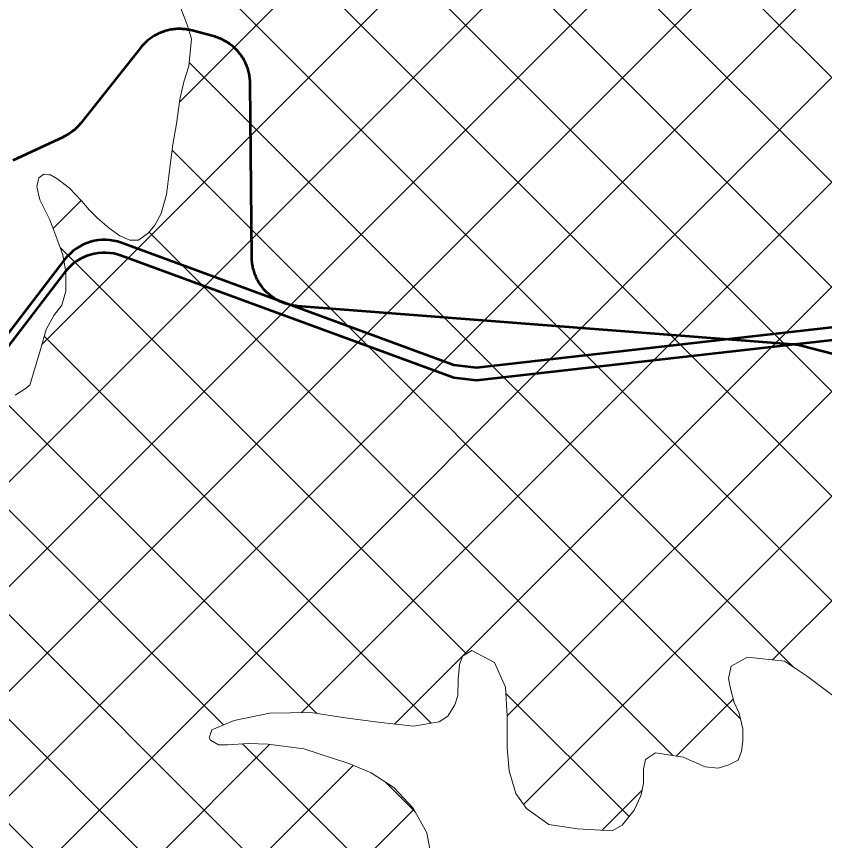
# Model space of a CAD drawing. Extents: x -1643653 to 4543381, y 1624270 to 13878484.
# Drawn here: x 690721 to 692359, y 8944322 to 8945993 of the extents above; entities that cross this region are included whole.
import ezdxf

# ---------------------------------------------------------------- set-up
doc = ezdxf.new("R2010")
doc.units = 0
doc.header["$LTSCALE"] = 200
for name, color, linetype, lineweight in [('1', 7, 'Continuous', 13), ('27', 7, 'Continuous', 53), ('28', 7, 'Continuous', 53), ('29', 7, 'Continuous', 13), ('60', 7, 'Continuous', 53)]:
    doc.layers.add(name, color=color, linetype=linetype, lineweight=lineweight)

msp = doc.modelspace()

# ---------------------------------------------------------------- linework, layer by layer
at = {"layer": '1', "lineweight": 25}
msp.add_spline([(814781, 9009175.5), (814787.2, 9009173.4), (814796.9, 9009173.4), (814799.4, 9009172.4), (814805.1, 9009174.5), (814805.6, 9009176.5), (814811.7, 9009179.5), (814811.7, 9009179.5), (814801.5, 9009181), (814790.7, 9009181.5), (814784.1, 9009183.1), (814777.4, 9009185.1), (814778.4, 9009175.5)], degree=3, dxfattribs=at)
at = {"layer": '27'}
for points in [[(691031.7, 8945965.9), (691029, 8945965.4), (691026.2, 8945964.7), (691023.5, 8945964), (691020.8, 8945963.2), (691018.1, 8945962.2), (691015.4, 8945961.3), (691012.8, 8945960.2), (691010.2, 8945959.1), (691007.6, 8945957.9), (691005.1, 8945956.7), (691002.6, 8945955.3), (691000.1, 8945953.9), (690997.7, 8945952.5), (690995.4, 8945950.9), (690993, 8945949.3), (690990.8, 8945947.6), (690988.5, 8945945.9), (690986.3, 8945944.1), (690984.2, 8945942.2), (690982.1, 8945940.3), (690980.1, 8945938.4), (690978.1, 8945936.3), (690976.2, 8945934.2), (690974.4, 8945932.1), (690972.7, 8945930.1), (690851.1, 8945777.1), (690849.3, 8945774.9), (690847.4, 8945772.7), (690845.5, 8945770.6), (690843.6, 8945768.6), (690841.5, 8945766.6), (690839.5, 8945764.7), (690837.3, 8945762.9), (690835.1, 8945761.1), (690832.9, 8945759.3), (690830.6, 8945757.7), (690828.3, 8945756.1), (690825.9, 8945754.5), (690823.5, 8945753.1), (690821, 8945751.7), (690818.5, 8945750.3), (690816, 8945749.1), (690815.2, 8945748.7), (690712.9, 8945700.8)], [(691031.7, 8945965.9), (691029, 8945965.4), (691026.2, 8945964.7), (691023.5, 8945964), (691020.8, 8945963.2), (691018.1, 8945962.2), (691015.4, 8945961.3), (691012.8, 8945960.2), (691010.2, 8945959.1), (691007.6, 8945957.9), (691005.1, 8945956.7), (691002.6, 8945955.3), (691000.1, 8945953.9), (690997.7, 8945952.5), (690995.4, 8945950.9), (690993, 8945949.3), (690990.8, 8945947.6), (690988.5, 8945945.9), (690986.3, 8945944.1), (690984.2, 8945942.2), (690982.1, 8945940.3), (690980.1, 8945938.4), (690978.1, 8945936.3), (690976.2, 8945934.2), (690974.4, 8945932.1), (690972.7, 8945930.1), (690851.1, 8945777.1), (690849.3, 8945774.9), (690847.4, 8945772.7), (690845.5, 8945770.6), (690843.6, 8945768.6), (690841.5, 8945766.6), (690839.5, 8945764.7), (690837.3, 8945762.9), (690835.1, 8945761.1), (690832.9, 8945759.3), (690830.6, 8945757.7), (690828.3, 8945756.1), (690825.9, 8945754.5), (690823.5, 8945753.1), (690821, 8945751.7), (690818.5, 8945750.3), (690816, 8945749.1), (690815.2, 8945748.7), (690712.9, 8945700.8)], [(691242.4, 8945422.4), (691240.1, 8945424), (691237.8, 8945425.7), (691235.6, 8945427.4), (691233.4, 8945429.2), (691231.2, 8945431.1), (691229.1, 8945433), (691227.1, 8945435), (691225.1, 8945437), (691223.2, 8945439.1), (691221.4, 8945441.2), (691219.6, 8945443.4), (691217.8, 8945445.6), (691216.2, 8945447.9), (691214.6, 8945450.2), (691213, 8945452.6), (691211.6, 8945455), (691210.2, 8945457.5), (691208.8, 8945460), (691207.6, 8945462.5), (691206.4, 8945465.1), (691205.3, 8945467.7), (691204.2, 8945470.3), (691203.3, 8945473), (691202.4, 8945475.7), (691201.6, 8945478.4), (691200.8, 8945481.1), (691200.2, 8945483.8), (691199.6, 8945486.6), (691199.1, 8945489.4), (691198.7, 8945492.2), (691198.3, 8945495), (691198.1, 8945497.8), (691197.9, 8945500.6), (691197.8, 8945503.5), (691197.8, 8945504.8), (691194.6, 8945857.2), (691194.5, 8945860), (691194.3, 8945862.9), (691194.1, 8945865.7), (691193.8, 8945868.5), (691193.4, 8945871.3), (691193, 8945874.1), (691192.4, 8945876.9), (691191.8, 8945879.6), (691191.1, 8945882.4), (691190.3, 8945885.1), (691189.5, 8945887.8), (691188.5, 8945890.4), (691187.5, 8945893.1), (691186.5, 8945895.7), (691185.3, 8945898.3), (691184.1, 8945900.8), (691182.8, 8945903.3), (691181.4, 8945905.8), (691180, 8945908.3), (691178.5, 8945910.7), (691176.9, 8945913), (691175.3, 8945915.3), (691173.6, 8945917.6), (691171.8, 8945919.8), (691170, 8945921.9), (691168.1, 8945924.1), (691166.2, 8945926.1), (691164.2, 8945928.1), (691162.1, 8945930.1), (691160, 8945931.9), (691157.8, 8945933.8), (691155.6, 8945935.5), (691153.3, 8945937.2), (691151, 8945938.8), (691148.7, 8945940.4), (691146.3, 8945941.9), (691143.8, 8945943.3), (691141.3, 8945944.7), (691138.8, 8945946), (691136.3, 8945947.2), (691133.7, 8945948.3), (691131.1, 8945949.4), (691128.4, 8945950.4), (691125.8, 8945951.3), (691123.1, 8945952.2), (691120.3, 8945952.9), (691120.1, 8945953), (691076.6, 8945964.5), (691073.8, 8945965.2), (691071.1, 8945965.8), (691068.3, 8945966.3), (691065.5, 8945966.8), (691062.7, 8945967.1), (691059.9, 8945967.4), (691057, 8945967.6), (691054.2, 8945967.8), (691051.4, 8945967.8), (691048.6, 8945967.8), (691045.7, 8945967.7), (691042.9, 8945967.5), (691040.1, 8945967.2), (691037.3, 8945966.9), (691034.5, 8945966.5), (691031.7, 8945965.9)], [(691242.4, 8945422.4), (691240.1, 8945424), (691237.8, 8945425.7), (691235.6, 8945427.4), (691233.4, 8945429.2), (691231.2, 8945431.1), (691229.1, 8945433), (691227.1, 8945435), (691225.1, 8945437), (691223.2, 8945439.1), (691221.4, 8945441.2), (691219.6, 8945443.4), (691217.8, 8945445.6), (691216.2, 8945447.9), (691214.6, 8945450.2), (691213, 8945452.6), (691211.6, 8945455), (691210.2, 8945457.5), (691208.8, 8945460), (691207.6, 8945462.5), (691206.4, 8945465.1), (691205.3, 8945467.7), (691204.2, 8945470.3), (691203.3, 8945473), (691202.4, 8945475.7), (691201.6, 8945478.4), (691200.8, 8945481.1), (691200.2, 8945483.8), (691199.6, 8945486.6), (691199.1, 8945489.4), (691198.7, 8945492.2), (691198.3, 8945495), (691198.1, 8945497.8), (691197.9, 8945500.6), (691197.8, 8945503.5), (691197.8, 8945504.8), (691194.6, 8945857.2), (691194.5, 8945860), (691194.3, 8945862.9), (691194.1, 8945865.7), (691193.8, 8945868.5), (691193.4, 8945871.3), (691193, 8945874.1), (691192.4, 8945876.9), (691191.8, 8945879.6), (691191.1, 8945882.4), (691190.3, 8945885.1), (691189.5, 8945887.8), (691188.5, 8945890.4), (691187.5, 8945893.1), (691186.5, 8945895.7), (691185.3, 8945898.3), (691184.1, 8945900.8), (691182.8, 8945903.3), (691181.4, 8945905.8), (691180, 8945908.3), (691178.5, 8945910.7), (691176.9, 8945913), (691175.3, 8945915.3), (691173.6, 8945917.6), (691171.8, 8945919.8), (691170, 8945921.9), (691168.1, 8945924.1), (691166.2, 8945926.1), (691164.2, 8945928.1), (691162.1, 8945930.1), (691160, 8945931.9), (691157.8, 8945933.8), (691155.6, 8945935.5), (691153.3, 8945937.2), (691151, 8945938.8), (691148.7, 8945940.4), (691146.3, 8945941.9), (691143.8, 8945943.3), (691141.3, 8945944.7), (691138.8, 8945946), (691136.3, 8945947.2), (691133.7, 8945948.3), (691131.1, 8945949.4), (691128.4, 8945950.4), (691125.8, 8945951.3), (691123.1, 8945952.2), (691120.3, 8945952.9), (691120.1, 8945953), (691076.6, 8945964.5), (691073.8, 8945965.2), (691071.1, 8945965.8), (691068.3, 8945966.3), (691065.5, 8945966.8), (691062.7, 8945967.1), (691059.9, 8945967.4), (691057, 8945967.6), (691054.2, 8945967.8), (691051.4, 8945967.8), (691048.6, 8945967.8), (691045.7, 8945967.7), (691042.9, 8945967.5), (691040.1, 8945967.2), (691037.3, 8945966.9), (691034.5, 8945966.5), (691031.7, 8945965.9)], [(692831.1, 8945191.5), (692312.2, 8945325.3), (692309.5, 8945326), (692306.7, 8945326.6), (692303.9, 8945327.1), (692301.1, 8945327.5), (692298.3, 8945327.9), (692295.5, 8945328.1), (692295, 8945328.2), (691290, 8945406), (691287.2, 8945406.3), (691284.4, 8945406.6), (691281.6, 8945407.1), (691278.8, 8945407.6), (691276.1, 8945408.1), (691273.3, 8945408.8), (691270.6, 8945409.5), (691267.8, 8945410.3), (691265.2, 8945411.2), (691262.5, 8945412.2), (691259.9, 8945413.2), (691257.3, 8945414.3), (691254.7, 8945415.5), (691252.2, 8945416.7), (691249.7, 8945418.1), (691247.2, 8945419.4), (691244.8, 8945420.9), (691242.4, 8945422.4)], [(692831.1, 8945191.5), (692312.2, 8945325.3), (692309.5, 8945326), (692306.7, 8945326.6), (692303.9, 8945327.1), (692301.1, 8945327.5), (692298.3, 8945327.9), (692295.5, 8945328.1), (692295, 8945328.2), (691290, 8945406), (691287.2, 8945406.3), (691284.4, 8945406.6), (691281.6, 8945407.1), (691278.8, 8945407.6), (691276.1, 8945408.1), (691273.3, 8945408.8), (691270.6, 8945409.5), (691267.8, 8945410.3), (691265.2, 8945411.2), (691262.5, 8945412.2), (691259.9, 8945413.2), (691257.3, 8945414.3), (691254.7, 8945415.5), (691252.2, 8945416.7), (691249.7, 8945418.1), (691247.2, 8945419.4), (691244.8, 8945420.9), (691242.4, 8945422.4)]]:
    msp.add_lwpolyline(points, dxfattribs=at)
at = {"layer": '28'}
for points in [[(693943, 8948175.6), (694304, 8946892.4), (694295.7, 8946817.8), (694107.8, 8946470.5), (694107.1, 8946472.3), (693588.3, 8945542.6), (693511.6, 8945491.6), (691653.3, 8945280.8), (691607.3, 8945286.3), (690933.6, 8945534.1)], [(693943, 8948175.6), (694304, 8946892.4), (694295.7, 8946817.8), (694107.8, 8946470.5), (694107.1, 8946472.3), (693588.3, 8945542.6), (693511.6, 8945491.6), (691653.3, 8945280.8), (691607.3, 8945286.3), (690933.6, 8945534.1)], [(693943, 8948149.5), (694304, 8946866.3), (694295.7, 8946791.6), (694107.8, 8946444.4), (694107.1, 8946446.2), (693588.3, 8945516.4), (693511.6, 8945465.4), (691653.3, 8945254.7), (691607.3, 8945260.2), (690933.6, 8945508)], [(690818.8, 8945500.8), (690602.8, 8945219.6), (690559, 8945186.9), (690004.4, 8944973.8)], [(690818.8, 8945500.8), (690602.8, 8945219.6), (690559, 8945186.9), (690004.4, 8944973.8)], [(690818.8, 8945474.7), (690602.8, 8945193.4), (690559, 8945160.7), (690004.4, 8944947.6)]]:
    msp.add_lwpolyline(points, dxfattribs=at)
for centre in [(690898.1, 8945441.4), (690898.1, 8945441.4), (690898.1, 8945415.2)]:
    msp.add_ellipse(centre, major_axis=(-93.3, -35.9), ratio=0.987074, start_param=3.986658, end_param=5.267225, dxfattribs=at)
at = {"layer": '29'}
for p, q in [((690087.5, 8944219.4), (693656.4, 8947788.3)), ((690172.6, 8944092.3), (693829.6, 8947749.3)), ((690268.4, 8943976), (693983.3, 8947690.9)), ((690557.6, 8944053.1), (694093.3, 8947588.7)), ((691051.3, 8945819.5), (692663.1, 8947431.3)), ((690772.2, 8945328.3), (692744.2, 8947300.4)), ((692253.6, 8944688.4), (694854, 8947288.8)), ((691748.6, 8944395.6), (694622.8, 8947269.7)), ((691487.4, 8944558.6), (694130.9, 8947202.1)), ((691716, 8944575.1), (694311.7, 8947170.7)), ((690045.4, 8944389.4), (692811.6, 8947155.6)), ((694017.3, 8944225.8), (691203.7, 8947039.4)), ((694232.1, 8943798.8), (691064.8, 8946966.1)), ((694316.5, 8943502.3), (690864.4, 8946954.4)), ((691298.3, 8944581.7), (693633.1, 8946916.5)), ((694219.8, 8943386.9), (690740.8, 8946865.9)), ((692812.3, 8944582.3), (690568.5, 8946826)), ((692673.8, 8944508.6), (691026.7, 8946155.7)), ((692297.1, 8944673.2), (691070.7, 8945899.5)), ((692188.5, 8944569.6), (691036.2, 8945721.9)), ((690794.8, 8945563.1), (690851.8, 8945620)), ((692051.4, 8944494.6), (690989.9, 8945556.1)), ((691633, 8944700.9), (690809, 8945524.8)), ((691561.4, 8944560.3), (690776.9, 8945344.8)), ((691329.6, 8944580), (690693.2, 8945216.4)), ((691140.5, 8944557), (690520.8, 8945176.6)), ((692008, 8943265.2), (690133.1, 8945140.1)), ((692065.8, 8943419.5), (690414.3, 8945071.1)), ((691967.1, 8943094), (690069.4, 8944991.6)), ((691962.9, 8944370.9), (691713.2, 8944620.6)), ((692058.6, 8944493.4), (692174.1, 8944608.9)), ((690600.1, 8943883.4), (691233.8, 8944517.1)), ((692135.9, 8943561.6), (691179.2, 8944518.2)), ((690641.9, 8943713.1), (691403.6, 8944474.8)), ((691528.8, 8944380.8), (691468.6, 8944441)), ((691908.3, 8944343.1), (691989.5, 8944424.2)), ((690840, 8943699.1), (691526.3, 8944385.3))]:
    msp.add_line(p, q, dxfattribs=at)
at = {"layer": '29', "lineweight": 53}
for p, q in [((691607.3, 8945286.3), (690933.6, 8945534.1)), ((690818.8, 8945500.8), (690602.8, 8945219.6)), ((693511.6, 8945491.6), (691653.3, 8945280.8))]:
    msp.add_line(p, q, dxfattribs=at)
at = {"layer": '29'}
for points in [[(690718.1, 8945225.6), (690735.9, 8945237), (690747.4, 8945245.8), (690769.2, 8945318.1), (690780.8, 8945358.7), (690796.2, 8945386.6), (690812.8, 8945408.1), (690820.5, 8945436), (690820.7, 8945475.3), (690814.5, 8945509.7), (690804.4, 8945537.6), (690788.1, 8945580.9), (690768, 8945621.6), (690761.7, 8945648.3), (690765.6, 8945666.1), (690775.8, 8945673.6), (690786, 8945672.3), (690789.8, 8945672.3), (690802.4, 8945664.6), (690827.7, 8945645.5), (690853, 8945618.7), (690868.2, 8945600.9), (690884.6, 8945584.3), (690908.7, 8945563.9), (690930.2, 8945548.5), (690950.5, 8945539.6), (690968.3, 8945539.5), (690988.6, 8945554.7), (691001.4, 8945569.8), (691014.2, 8945593.9), (691024.5, 8945632), (691029.8, 8945670), (691037.6, 8945733.5), (691045.4, 8945775.4), (691052, 8945824.9), (691059.7, 8945860.4), (691070, 8945892.1), (691075.3, 8945947.9), (691066.6, 8945975.9), (691051.5, 8946015.3)], [(692379, 8944614.3), (692324.6, 8944655.2), (692277.8, 8944685.8), (692202.9, 8944693.8), (692169.8, 8944676.1), (692164.6, 8944650.8), (692168.3, 8944630.4), (692175.8, 8944602.4), (692185.9, 8944580.8), (692193.4, 8944549), (692193.3, 8944523.7), (692190.7, 8944503.3), (692184.2, 8944485.6), (692165.1, 8944475.5), (692143.5, 8944469.2), (692116.9, 8944471.9), (692072.5, 8944491.1), (692016.7, 8944500.2), (691996.3, 8944486.4), (691992.4, 8944467.3), (691992.3, 8944438.1), (691987.1, 8944412.8), (691973, 8944383.6), (691948.8, 8944353.2), (691928.4, 8944341.9), (691858.6, 8944346), (691800.2, 8944355.1), (691754.6, 8944387), (691733.2, 8944417.6), (691719.4, 8944463.4), (691715.8, 8944510.4), (691716, 8944575.1), (691712.5, 8944633.6), (691689.8, 8944683.2), (691644.2, 8944707.5), (691625.1, 8944696.2), (691618.7, 8944678.4), (691616, 8944649.2), (691615.9, 8944616.2)], [(691615.9, 8944616.2), (691609.5, 8944597.2), (691595.4, 8944574.4), (691577.6, 8944563), (691525.5, 8944554.3), (691454.4, 8944562.2), (691387.1, 8944571.4), (691317.3, 8944581.9), (691233.5, 8944580.9), (691162.3, 8944566), (691116.5, 8944547.1), (691111.4, 8944530.7), (691113.9, 8944525.6), (691130.4, 8944516.6), (691148.2, 8944516.5), (691191.3, 8944518.9), (691230.7, 8944517.5), (691303.1, 8944508.3), (691394.4, 8944478.7), (691440, 8944459.4), (691485.6, 8944430.1), (691524.8, 8944388), (691552.5, 8944338.3), (691563.7, 8944279.9)]]:
    msp.add_lwpolyline(points, dxfattribs=at)
at = {"layer": '29', "lineweight": 53}
msp.add_ellipse((690898.1, 8945441.4), major_axis=(-93.3, -35.9), ratio=0.987074, start_param=3.986658, end_param=5.267225, dxfattribs=at)
at = {"layer": '60'}
for points in [[(691031.7, 8945965.9), (691029, 8945965.4), (691026.2, 8945964.7), (691023.5, 8945964), (691020.8, 8945963.2), (691018.1, 8945962.2), (691015.4, 8945961.3), (691012.8, 8945960.2), (691010.2, 8945959.1), (691007.6, 8945957.9), (691005.1, 8945956.7), (691002.6, 8945955.3), (691000.1, 8945953.9), (690997.7, 8945952.5), (690995.4, 8945950.9), (690993, 8945949.3), (690990.8, 8945947.6), (690988.5, 8945945.9), (690986.3, 8945944.1), (690984.2, 8945942.2), (690982.1, 8945940.3), (690980.1, 8945938.4), (690978.1, 8945936.3), (690976.2, 8945934.2), (690974.4, 8945932.1), (690972.7, 8945930.1), (690851.1, 8945777.1), (690849.3, 8945774.9), (690847.4, 8945772.7), (690845.5, 8945770.6), (690843.6, 8945768.6), (690841.5, 8945766.6), (690839.5, 8945764.7), (690837.3, 8945762.9), (690835.1, 8945761.1), (690832.9, 8945759.3), (690830.6, 8945757.7), (690828.3, 8945756.1), (690825.9, 8945754.5), (690823.5, 8945753.1), (690821, 8945751.7), (690818.5, 8945750.3), (690816, 8945749.1), (690815.2, 8945748.7), (690712.9, 8945700.8)], [(691242.4, 8945422.4), (691240.1, 8945424), (691237.8, 8945425.7), (691235.6, 8945427.4), (691233.4, 8945429.2), (691231.2, 8945431.1), (691229.1, 8945433), (691227.1, 8945435), (691225.1, 8945437), (691223.2, 8945439.1), (691221.4, 8945441.2), (691219.6, 8945443.4), (691217.8, 8945445.6), (691216.2, 8945447.9), (691214.6, 8945450.2), (691213, 8945452.6), (691211.6, 8945455), (691210.2, 8945457.5), (691208.8, 8945460), (691207.6, 8945462.5), (691206.4, 8945465.1), (691205.3, 8945467.7), (691204.2, 8945470.3), (691203.3, 8945473), (691202.4, 8945475.7), (691201.6, 8945478.4), (691200.8, 8945481.1), (691200.2, 8945483.8), (691199.6, 8945486.6), (691199.1, 8945489.4), (691198.7, 8945492.2), (691198.3, 8945495), (691198.1, 8945497.8), (691197.9, 8945500.6), (691197.8, 8945503.5), (691197.8, 8945504.8), (691194.6, 8945857.2), (691194.5, 8945860), (691194.3, 8945862.9), (691194.1, 8945865.7), (691193.8, 8945868.5), (691193.4, 8945871.3), (691193, 8945874.1), (691192.4, 8945876.9), (691191.8, 8945879.6), (691191.1, 8945882.4), (691190.3, 8945885.1), (691189.5, 8945887.8), (691188.5, 8945890.4), (691187.5, 8945893.1), (691186.5, 8945895.7), (691185.3, 8945898.3), (691184.1, 8945900.8), (691182.8, 8945903.3), (691181.4, 8945905.8), (691180, 8945908.3), (691178.5, 8945910.7), (691176.9, 8945913), (691175.3, 8945915.3), (691173.6, 8945917.6), (691171.8, 8945919.8), (691170, 8945921.9), (691168.1, 8945924.1), (691166.2, 8945926.1), (691164.2, 8945928.1), (691162.1, 8945930.1), (691160, 8945931.9), (691157.8, 8945933.8), (691155.6, 8945935.5), (691153.3, 8945937.2), (691151, 8945938.8), (691148.7, 8945940.4), (691146.3, 8945941.9), (691143.8, 8945943.3), (691141.3, 8945944.7), (691138.8, 8945946), (691136.3, 8945947.2), (691133.7, 8945948.3), (691131.1, 8945949.4), (691128.4, 8945950.4), (691125.8, 8945951.3), (691123.1, 8945952.2), (691120.3, 8945952.9), (691120.1, 8945953), (691076.6, 8945964.5), (691073.8, 8945965.2), (691071.1, 8945965.8), (691068.3, 8945966.3), (691065.5, 8945966.8), (691062.7, 8945967.1), (691059.9, 8945967.4), (691057, 8945967.6), (691054.2, 8945967.8), (691051.4, 8945967.8), (691048.6, 8945967.8), (691045.7, 8945967.7), (691042.9, 8945967.5), (691040.1, 8945967.2), (691037.3, 8945966.9), (691034.5, 8945966.5), (691031.7, 8945965.9)], [(692831.1, 8945191.5), (692312.2, 8945325.3), (692309.5, 8945326), (692306.7, 8945326.6), (692303.9, 8945327.1), (692301.1, 8945327.5), (692298.3, 8945327.9), (692295.5, 8945328.1), (692295, 8945328.2), (691290, 8945406), (691287.2, 8945406.3), (691284.4, 8945406.6), (691281.6, 8945407.1), (691278.8, 8945407.6), (691276.1, 8945408.1), (691273.3, 8945408.8), (691270.6, 8945409.5), (691267.8, 8945410.3), (691265.2, 8945411.2), (691262.5, 8945412.2), (691259.9, 8945413.2), (691257.3, 8945414.3), (691254.7, 8945415.5), (691252.2, 8945416.7), (691249.7, 8945418.1), (691247.2, 8945419.4), (691244.8, 8945420.9), (691242.4, 8945422.4)]]:
    msp.add_lwpolyline(points, dxfattribs=at)

doc.saveas('drawing.dxf')
